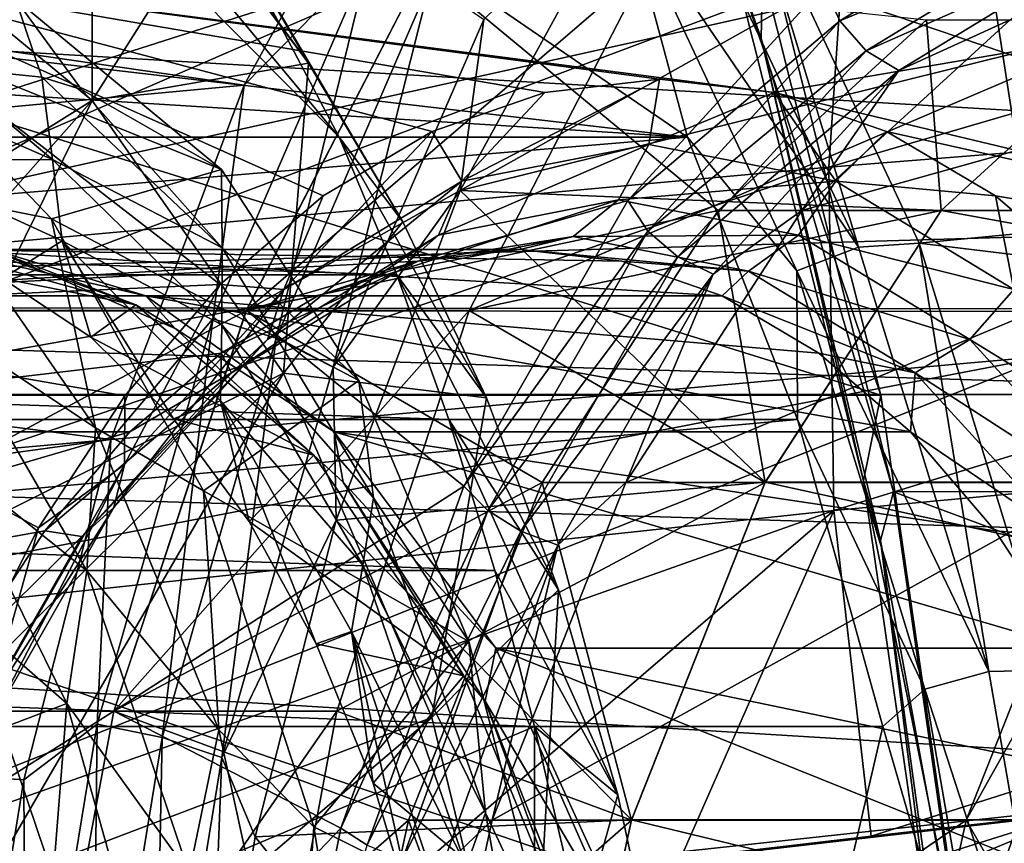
# Model space of a CAD drawing. Header units: metres. Extents: x 26 to 263, y -109 to 109.
# Tile 637 of 656: x 118.07 to 120.96, y 78.56 to 80.98. Entities that reach past the tile are written whole.
import ezdxf

# ---------------------------------------------------------------- set-up
doc = ezdxf.new("R2010")
doc.units = ezdxf.units.M
doc.layers.add('solid_500750', color=7, linetype='CONTINUOUS')

msp = doc.modelspace()

# ---------------------------------------------------------------- linework, layer by layer
at = {"layer": 'solid_500750'}
for points in [[(106.718559, 80.630127, 6.392616), (116.424744, 83.228203, 18.682447), (119.005836, 80.630127, 14.996263)], [(119.005836, 80.630127, 14.996263), (116.424744, 83.228203, 18.682447), (117.390442, 82.566406, 17.959297)], [(119.005836, 80.630127, 14.996263), (117.390442, 82.566406, 17.959297), (118.656693, 81.291779, 16.150806)], [(116.085762, 80.939926, 2.249725), (115.795334, 82.277122, 2.664346), (120.61869, 82.534607, 4.721024)], [(120.89209, 81.281929, 4.329076), (116.085762, 80.939926, 2.249725), (120.61869, 82.534607, 4.721024)], [(119.767059, 82.281769, 12.192652), (120.250298, 81.119347, 11.676865), (120.245644, 80.920166, 11.509159)], [(119.767059, 82.281769, 12.192652), (120.245644, 80.920166, 11.509159), (120.158897, 81.166832, 11.505425)], [(131.10321, 80.112038, 44.503738), (99.711678, 80.130814, 23.36167), (100.118721, 81.939018, 22.780346)], [(131.295517, 81.02079, 44.229115), (131.10321, 80.112038, 44.503738), (100.118721, 81.939018, 22.780346)], [(120.029785, 80.630127, 15.713236), (108.909409, 81.929169, 10.673408), (109.441063, 81.292091, 9.698622)], [(119.063728, 81.29216, 16.43663), (108.909409, 81.929169, 10.673408), (120.029785, 80.630127, 15.713236)], [(144.36969, 81.020836, 25.55724), (113.551369, 81.939011, 3.596539), (113.95842, 80.130814, 3.015215)], [(118.915207, 80.847733, 16.869152), (118.656693, 81.291779, 16.150806), (118.124985, 81.929054, 17.125988)], [(118.608757, 81.257599, 17.306807), (118.915207, 80.847733, 16.869152), (118.124985, 81.929054, 17.125988)], [(124.935883, 81.854393, 50.572144), (120.512894, 81.559349, 46.60939), (120.444336, 80.542046, 46.729805)], [(124.878883, 80.896782, 50.68108), (124.935883, 81.854393, 50.572144), (120.444336, 80.542046, 46.729805)], [(119.277916, 81.788681, 27.683546), (118.726494, 80.782616, 28.471056), (114.307129, 81.423088, 24.68297)], [(119.094566, 81.158653, 28.278996), (118.726494, 80.782616, 28.471056), (119.277916, 81.788681, 27.683546)], [(125.274918, 80.75634, 19.118938), (124.728706, 81.762955, 19.899012), (120.194672, 81.418381, 16.274694)], [(117.624001, 81.279671, 18.713182), (118.279625, 80.737366, 17.776848), (118.278496, 81.6045, 17.77846)], [(118.279625, 80.737366, 17.776848), (118.608757, 81.257599, 17.306807), (118.278496, 81.6045, 17.77846)], [(121.093689, 79.987846, 4.042443), (120.89209, 81.281929, 4.329076), (125.676086, 81.602325, 6.474141)], [(120.512894, 81.559349, 46.60939), (116.158676, 81.226837, 42.579517), (116.077164, 80.142937, 42.713013)], [(120.444336, 80.542046, 46.729805), (120.512894, 81.559349, 46.60939), (116.077164, 80.142937, 42.713013)], [(115.256516, 81.534943, 7.275004), (120.178917, 81.535423, 10.721891), (120.597504, 79.871696, 10.124092)], [(115.675095, 79.871117, 6.677213), (115.256516, 81.534943, 7.275004), (120.597504, 79.871696, 10.124092)], [(120.597504, 79.871696, 10.124092), (120.178917, 81.535423, 10.721891), (120.158897, 81.166832, 11.505425)], [(118.726494, 80.782616, 28.471056), (113.790146, 80.323181, 25.421305), (114.307129, 81.423088, 24.68297)], [(119.361473, 80.472923, 28.435936), (119.874893, 81.409019, 27.7027), (121.387505, 80.974991, 25.542471)], [(119.431206, 80.976105, 28.270262), (119.874893, 81.409019, 27.7027), (119.361473, 80.472923, 28.435936)], [(120.01783, 81.399612, 16.193651), (119.845566, 81.314995, 16.156864), (120.532272, 80.30674, 15.458956)], [(119.874893, 81.409019, 27.7027), (122.058975, 81.263565, 24.583509), (121.387505, 80.974991, 25.542471)], [(120.01783, 81.399612, 16.193651), (120.532272, 80.30674, 15.458956), (120.194672, 81.418381, 16.274694)], [(125.274918, 80.75634, 19.118938), (120.194672, 81.418381, 16.274694), (120.710663, 80.318733, 15.53778)], [(120.532272, 80.30674, 15.458956), (120.710663, 80.318733, 15.53778), (120.194672, 81.418381, 16.274694)], [(121.970062, 81.375, 34.516895), (115.607201, 81.375, 30.061573), (115.200058, 79.873863, 30.643042)], [(121.562912, 79.873863, 35.098366), (121.970062, 81.375, 34.516895), (115.200058, 79.873863, 30.643042)], [(121.105865, 81.3554, 24.589584), (120.429916, 81.074989, 25.515287), (120.477226, 80.971893, 25.487379)], [(121.105865, 81.3554, 24.589584), (120.477226, 80.971893, 25.487379), (121.171585, 81.260384, 24.609125)], [(119.063728, 81.29216, 16.43663), (120.029785, 80.630127, 15.713236), (119.845566, 81.314995, 16.156864)], [(120.029785, 80.630127, 15.713236), (120.351135, 80.237556, 15.434836), (119.845566, 81.314995, 16.156864)], [(120.532272, 80.30674, 15.458956), (119.845566, 81.314995, 16.156864), (120.351135, 80.237556, 15.434836)], [(120.029785, 80.630127, 15.713236), (109.441063, 81.292091, 9.698622), (109.790382, 80.630127, 8.543528)], [(116.301811, 79.560577, 1.941241), (116.085762, 80.939926, 2.249725), (120.89209, 81.281929, 4.329076)], [(121.093689, 79.987846, 4.042443), (116.301811, 79.560577, 1.941241), (120.89209, 81.281929, 4.329076)], [(117.070023, 79.980606, 17.7609), (118.279625, 80.737366, 17.776848), (117.624001, 81.279671, 18.713182)], [(119.193169, 80.38076, 16.472178), (119.005836, 80.630127, 14.996263), (118.656693, 81.291779, 16.150806)], [(118.915207, 80.847733, 16.869152), (119.193169, 80.38076, 16.472178), (118.656693, 81.291779, 16.150806)], [(118.279625, 80.737366, 17.776848), (118.915207, 80.847733, 16.869152), (118.608757, 81.257599, 17.306807)], [(120.477226, 80.971893, 25.487379), (120.554756, 80.884087, 25.490044), (121.171585, 81.260384, 24.609125)], [(121.171585, 81.260384, 24.609125), (120.554756, 80.884087, 25.490044), (121.259689, 81.196899, 24.653128)], [(120.554756, 80.884087, 25.490044), (120.650757, 80.825417, 25.522772), (121.259689, 81.196899, 24.653128)], [(121.259689, 81.196899, 24.653128), (120.650757, 80.825417, 25.522772), (120.977844, 80.975082, 25.255798)], [(120.597504, 79.871696, 10.124092), (120.158897, 81.166832, 11.505425), (120.546921, 79.620079, 10.951263)], [(120.245644, 80.920166, 11.509159), (120.546921, 79.620079, 10.951263), (120.158897, 81.166832, 11.505425)], [(118.634544, 80.096596, 28.935978), (118.726494, 80.782616, 28.471056), (119.094566, 81.158653, 28.278996)], [(118.634544, 80.096596, 28.935978), (119.094566, 81.158653, 28.278996), (118.820457, 80.039467, 28.953514)], [(119.094566, 81.158653, 28.278996), (119.27356, 81.085541, 28.306419), (118.820457, 80.039467, 28.953514)], [(116.93087, 80.12075, 26.676863), (118.733002, 80.12075, 27.93873), (119.254639, 81.130768, 27.193758)], [(116.93087, 80.12075, 26.676863), (119.254639, 81.130768, 27.193758), (117.452507, 81.130768, 25.93189)], [(118.656212, 80.1968, 24.212822), (116.93087, 80.12075, 26.676863), (117.452507, 81.130768, 25.93189)], [(120.284058, 80.761322, 21.888008), (117.452507, 81.130768, 25.93189), (122.441353, 81.130768, 18.807072)], [(118.95919, 80.457458, 23.780123), (118.656212, 80.1968, 24.212822), (117.452507, 81.130768, 25.93189)], [(119.279144, 80.64666, 23.323175), (118.95919, 80.457458, 23.780123), (117.452507, 81.130768, 25.93189)], [(119.609802, 80.761322, 22.850954), (119.279144, 80.64666, 23.323175), (117.452507, 81.130768, 25.93189)], [(119.94693, 80.800003, 22.36948), (119.609802, 80.761322, 22.850954), (117.452507, 81.130768, 25.93189)], [(120.284058, 80.761322, 21.888008), (119.94693, 80.800003, 22.36948), (117.452507, 81.130768, 25.93189)], [(118.732849, 80.120605, 27.938951), (119.388168, 80.120605, 28.397812), (119.909683, 81.130394, 27.653019)], [(118.732849, 80.120605, 27.938951), (119.909683, 81.130394, 27.653019), (119.254356, 81.130394, 27.194159)], [(120.119934, 80.414917, 25.957989), (118.732849, 80.120605, 27.938951), (119.254356, 81.130394, 27.194159)], [(119.254639, 81.130768, 27.193758), (118.733002, 80.12075, 27.93873), (120.429916, 81.074989, 25.515287)], [(120.732124, 80.975098, 25.083685), (120.119934, 80.414917, 25.957989), (119.254356, 81.130394, 27.194159)], [(119.909683, 81.130394, 27.653019), (119.388168, 80.120605, 28.397812), (121.387451, 80.975098, 25.542547)], [(120.245644, 80.920166, 11.509159), (120.250298, 81.119347, 11.676865), (120.634537, 79.587692, 11.128108)], [(120.250298, 81.119347, 11.676865), (124.364952, 81.130867, 14.565574), (124.75119, 79.595703, 14.013968)], [(120.634537, 79.587692, 11.128108), (120.250298, 81.119347, 11.676865), (124.75119, 79.595703, 14.013968)], [(120.284058, 80.761322, 21.888008), (122.441353, 81.130768, 18.807072), (122.96299, 80.12075, 18.062099)], [(118.820457, 80.039467, 28.953514), (119.27356, 81.085541, 28.306419), (118.988464, 79.953957, 28.902559)], [(119.27356, 81.085541, 28.306419), (119.431206, 80.976105, 28.270262), (118.988464, 79.953957, 28.902559)], [(118.733002, 80.12075, 27.93873), (119.853912, 80.443985, 26.337904), (120.429916, 81.074989, 25.515287)], [(120.477226, 80.971893, 25.487379), (120.429916, 81.074989, 25.515287), (119.853912, 80.443985, 26.337904)], [(144.561996, 80.112076, 25.28261), (144.36969, 81.020836, 25.55724), (113.95842, 80.130814, 3.015215)], [(117.619537, 80.955147, 18.512238), (118.054443, 81.035934, 19.086954), (118.659737, 80.534546, 18.222513)], [(118.054443, 81.035934, 19.086954), (117.836449, 80.836639, 19.772354), (118.13192, 80.805794, 19.215294)], [(118.054443, 81.035934, 19.086954), (118.248161, 80.770264, 18.996803), (118.659737, 80.534546, 18.222513)], [(118.054443, 81.035934, 19.086954), (118.13192, 80.805794, 19.215294), (118.248161, 80.770264, 18.996803)], [(118.988464, 79.953957, 28.902559), (119.431206, 80.976105, 28.270262), (119.361473, 80.472923, 28.435936)], [(119.361473, 80.472923, 28.435936), (121.387505, 80.974991, 25.542471), (120.775024, 80.414574, 26.417175)], [(119.388168, 80.120605, 28.397812), (120.775253, 80.414917, 26.416851), (121.387451, 80.975098, 25.542547)], [(120.477226, 80.971893, 25.487379), (119.853912, 80.443985, 26.337904), (119.913292, 80.354118, 26.292757)], [(120.477226, 80.971893, 25.487379), (119.913292, 80.354118, 26.292757), (120.554756, 80.884087, 25.490044)], [(120.732124, 80.975098, 25.083685), (120.775253, 80.414917, 26.416851), (120.119934, 80.414917, 25.957989)], [(120.365669, 80.414917, 26.130079), (121.758224, 80.414917, 27.10516), (122.370399, 80.975082, 26.230879)], [(120.977844, 80.975082, 25.255798), (120.365669, 80.414917, 26.130079), (122.370399, 80.975082, 26.230879)], [(120.650757, 80.825417, 25.522772), (120.365669, 80.414917, 26.130079), (120.977844, 80.975082, 25.255798)], [(120.732124, 80.975098, 25.083685), (121.387451, 80.975098, 25.542547), (120.775253, 80.414917, 26.416851)], [(125.689941, 80.414574, 29.858633), (120.775024, 80.414574, 26.417175), (121.387505, 80.974991, 25.542471)], [(118.160492, 80.389572, 17.606794), (117.619537, 80.955147, 18.512238), (118.659737, 80.534546, 18.222513)], [(117.817978, 80.457962, 18.042664), (117.619537, 80.955147, 18.512238), (118.160492, 80.389572, 17.606794)], [(120.245644, 80.920166, 11.509159), (120.634537, 79.587692, 11.128108), (120.596169, 79.444801, 11.008562)], [(120.245644, 80.920166, 11.509159), (120.596169, 79.444801, 11.008562), (120.546921, 79.620079, 10.951263)], [(119.913292, 80.354118, 26.292757), (120.001427, 80.277924, 26.280285), (120.554756, 80.884087, 25.490044)], [(120.554756, 80.884087, 25.490044), (120.001427, 80.277924, 26.280285), (120.650757, 80.825417, 25.522772)], [(124.878883, 80.896782, 50.68108), (120.444336, 80.542046, 46.729805), (120.459496, 79.533531, 46.746578)], [(124.906509, 79.94928, 50.68866), (124.878883, 80.896782, 50.68108), (120.459496, 79.533531, 46.746578)], [(118.279625, 80.737366, 17.776848), (118.842056, 79.936684, 16.973619), (118.915207, 80.847733, 16.869152)], [(118.842056, 79.936684, 16.973619), (119.193169, 80.38076, 16.472178), (118.915207, 80.847733, 16.869152)], [(118.163513, 80.564774, 19.275301), (117.836449, 80.836639, 19.772354), (117.616249, 80.802986, 20.190678)], [(118.163513, 80.564774, 19.275301), (118.13192, 80.805794, 19.215294), (117.836449, 80.836639, 19.772354)], [(120.001427, 80.277924, 26.280285), (120.104507, 80.227013, 26.3029), (120.650757, 80.825417, 25.522772)], [(120.650757, 80.825417, 25.522772), (120.104507, 80.227013, 26.3029), (120.365669, 80.414917, 26.130079)], [(117.677452, 80.561386, 20.20883), (118.163513, 80.564774, 19.275301), (117.616249, 80.802986, 20.190678)], [(118.662331, 80.304779, 18.323538), (118.248161, 80.770264, 18.996803), (118.13192, 80.805794, 19.215294)], [(118.163513, 80.564774, 19.275301), (118.662331, 80.304779, 18.323538), (118.13192, 80.805794, 19.215294)], [(119.365829, 80.500633, 23.133026), (119.609802, 80.761322, 22.850954), (119.94693, 80.800003, 22.36948)], [(119.915756, 80.608658, 22.347651), (119.365829, 80.500633, 23.133026), (119.94693, 80.800003, 22.36948)], [(119.915756, 80.608658, 22.347651), (119.94693, 80.800003, 22.36948), (120.284058, 80.761322, 21.888008)], [(118.726494, 80.782616, 28.471056), (118.33493, 79.742058, 29.030275), (113.790146, 80.323181, 25.421305)], [(118.662331, 80.304779, 18.323538), (118.659737, 80.534546, 18.222513), (118.248161, 80.770264, 18.996803)], [(118.634544, 80.096596, 28.935978), (118.33493, 79.742058, 29.030275), (118.726494, 80.782616, 28.471056)], [(119.365829, 80.500633, 23.133026), (119.279144, 80.64666, 23.323175), (119.609802, 80.761322, 22.850954)], [(120.465675, 80.500633, 21.562275), (119.915756, 80.608658, 22.347651), (120.284058, 80.761322, 21.888008)], [(120.614716, 80.64666, 21.415787), (120.284058, 80.761322, 21.888008), (122.96299, 80.12075, 18.062099)], [(120.465675, 80.500633, 21.562275), (120.284058, 80.761322, 21.888008), (120.614716, 80.64666, 21.415787)], [(117.070023, 79.980606, 17.7609), (117.335144, 79.671753, 17.382259), (118.279625, 80.737366, 17.776848)], [(117.335144, 79.671753, 17.382259), (117.574883, 79.305206, 17.039881), (118.279625, 80.737366, 17.776848)], [(117.574883, 79.305206, 17.039881), (118.842056, 79.936684, 16.973619), (118.279625, 80.737366, 17.776848)], [(125.661652, 79.719467, 18.566628), (125.274918, 80.75634, 19.118938), (120.710663, 80.318733, 15.53778)], [(118.843475, 80.181969, 23.879021), (118.95919, 80.457458, 23.780123), (119.279144, 80.64666, 23.323175)], [(119.365829, 80.500633, 23.133026), (118.843475, 80.181969, 23.879021), (119.279144, 80.64666, 23.323175)], [(120.465675, 80.500633, 21.562275), (120.614716, 80.64666, 21.415787), (120.934669, 80.457458, 20.958839)], [(120.934669, 80.457458, 20.958839), (120.614716, 80.64666, 21.415787), (122.96299, 80.12075, 18.062099)], [(106.718559, 80.630127, 6.392616), (119.005836, 80.630127, 14.996263), (119.175598, 80.225143, 14.753819)], [(106.718559, 80.630127, 6.392616), (119.175598, 80.225143, 14.753819), (106.888321, 80.225143, 6.150172)], [(120.029785, 80.630127, 15.713236), (109.790382, 80.630127, 8.543528), (110.112831, 79.800003, 8.083018)], [(120.029785, 80.630127, 15.713236), (110.112831, 79.800003, 8.083018), (120.352234, 79.800003, 15.252727)], [(119.438843, 79.863937, 16.121315), (119.175598, 80.225143, 14.753819), (119.005836, 80.630127, 14.996263)], [(119.193169, 80.38076, 16.472178), (119.438843, 79.863937, 16.121315), (119.005836, 80.630127, 14.996263)], [(120.029785, 80.630127, 15.713236), (120.352234, 79.800003, 15.252727), (120.351135, 80.237556, 15.434836)], [(119.297646, 80.342354, 23.041185), (119.365829, 80.500633, 23.133026), (119.915756, 80.608658, 22.347651)], [(119.826851, 80.446304, 22.285402), (119.297646, 80.342354, 23.041185), (119.915756, 80.608658, 22.347651)], [(119.826851, 80.446304, 22.285402), (119.915756, 80.608658, 22.347651), (120.465675, 80.500633, 21.562275)], [(117.677452, 80.561386, 20.20883), (118.191864, 80.32531, 19.339996), (118.163513, 80.564774, 19.275301)], [(117.677452, 80.561386, 20.20883), (118.016846, 80.214943, 19.751863), (118.191864, 80.32531, 19.339996)], [(118.163513, 80.564774, 19.275301), (118.661209, 80.078423, 18.43025), (118.662331, 80.304779, 18.323538)], [(118.191864, 80.32531, 19.339996), (118.661209, 80.078423, 18.43025), (118.163513, 80.564774, 19.275301)], [(120.444336, 80.542046, 46.729805), (116.077164, 80.142937, 42.713013), (116.078056, 79.064697, 42.740898)], [(120.459496, 79.533531, 46.746578), (120.444336, 80.542046, 46.729805), (116.078056, 79.064697, 42.740898)], [(119.0634, 79.914932, 17.533895), (118.160492, 80.389572, 17.606794), (118.659737, 80.534546, 18.222513)], [(118.662331, 80.304779, 18.323538), (119.0634, 79.914932, 17.533895), (118.659737, 80.534546, 18.222513)], [(118.794983, 80.035698, 23.759069), (118.843475, 80.181969, 23.879021), (119.365829, 80.500633, 23.133026)], [(119.297646, 80.342354, 23.041185), (118.794983, 80.035698, 23.759069), (119.365829, 80.500633, 23.133026)], [(120.356056, 80.342354, 21.529621), (119.826851, 80.446304, 22.285402), (120.465675, 80.500633, 21.562275)], [(120.356056, 80.342354, 21.529621), (120.465675, 80.500633, 21.562275), (120.988029, 80.181969, 20.81628)], [(120.988029, 80.181969, 20.81628), (120.465675, 80.500633, 21.562275), (120.934669, 80.457458, 20.958839)], [(118.988464, 79.953957, 28.902559), (119.361473, 80.472923, 28.435936), (118.996635, 79.505074, 28.95698)], [(118.996635, 79.505074, 28.95698), (119.361473, 80.472923, 28.435936), (120.257874, 79.615845, 27.155752)], [(119.361473, 80.472923, 28.435936), (120.775024, 80.414574, 26.417175), (120.257874, 79.615845, 27.155752)], [(118.289917, 79.775665, 17.233608), (117.817978, 80.457962, 18.042664), (118.160492, 80.389572, 17.606794)], [(117.851395, 80.066765, 17.840666), (117.817978, 80.457962, 18.042664), (118.289917, 79.775665, 17.233608)], [(118.843475, 80.181969, 23.879021), (118.656212, 80.1968, 24.212822), (118.95919, 80.457458, 23.780123)], [(118.733002, 80.12075, 27.93873), (119.37252, 79.604706, 27.02541), (119.853912, 80.443985, 26.337904)], [(119.178421, 80.236671, 22.928257), (119.297646, 80.342354, 23.041185), (119.826851, 80.446304, 22.285402)], [(119.693794, 80.337914, 22.192234), (119.178421, 80.236671, 22.928257), (119.826851, 80.446304, 22.285402)], [(119.913292, 80.354118, 26.292757), (119.853912, 80.443985, 26.337904), (119.37252, 79.604706, 27.02541)], [(119.693794, 80.337914, 22.192234), (119.826851, 80.446304, 22.285402), (120.356056, 80.342354, 21.529621)], [(121.237648, 80.1968, 20.52614), (120.934669, 80.457458, 20.958839), (122.96299, 80.12075, 18.062099)], [(120.988029, 80.181969, 20.81628), (120.934669, 80.457458, 20.958839), (121.237648, 80.1968, 20.52614)], [(120.119934, 80.414917, 25.957989), (119.602394, 79.615555, 26.697109), (118.732849, 80.120605, 27.938951)], [(119.388168, 80.120605, 28.397812), (120.257713, 79.615555, 27.155972), (120.775253, 80.414917, 26.416851)], [(120.119934, 80.414917, 25.957989), (120.257713, 79.615555, 27.155972), (119.602394, 79.615555, 26.697109)], [(119.848167, 79.615616, 26.869143), (121.24073, 79.615616, 27.844223), (121.758224, 80.414917, 27.10516)], [(120.365669, 80.414917, 26.130079), (119.848167, 79.615616, 26.869143), (121.758224, 80.414917, 27.10516)], [(120.104507, 80.227013, 26.3029), (119.848167, 79.615616, 26.869143), (120.365669, 80.414917, 26.130079)], [(120.119934, 80.414917, 25.957989), (120.775253, 80.414917, 26.416851), (120.257713, 79.615555, 27.155972)], [(125.172783, 79.615845, 30.597212), (120.257874, 79.615845, 27.155752), (120.775024, 80.414574, 26.417175)], [(125.689941, 80.414574, 29.858633), (125.172783, 79.615845, 30.597212), (120.775024, 80.414574, 26.417175)], [(119.0634, 79.914932, 17.533895), (118.607292, 79.590637, 16.835812), (118.160492, 80.389572, 17.606794)], [(118.289917, 79.775665, 17.233608), (118.160492, 80.389572, 17.606794), (118.607292, 79.590637, 16.835812)], [(118.842056, 79.936684, 16.973619), (119.438843, 79.863937, 16.121315), (119.193169, 80.38076, 16.472178)], [(119.913292, 80.354118, 26.292757), (119.37252, 79.604706, 27.02541), (119.442352, 79.533051, 26.965336)], [(119.913292, 80.354118, 26.292757), (119.442352, 79.533051, 26.965336), (120.001427, 80.277924, 26.280285)], [(117.747437, 80.318169, 20.210718), (117.845695, 80.337814, 20.514971), (118.408241, 80.137489, 19.711575)], [(117.982727, 80.300766, 20.401102), (118.408241, 80.137489, 19.711575), (117.845695, 80.337814, 20.514971)], [(118.191864, 80.32531, 19.339996), (118.016846, 80.214943, 19.751863), (118.275665, 80.042023, 19.308134)], [(118.191864, 80.32531, 19.339996), (118.275665, 80.042023, 19.308134), (118.518669, 79.802498, 18.886992)], [(118.191864, 80.32531, 19.339996), (118.518669, 79.802498, 18.886992), (118.657043, 79.855042, 18.541458)], [(118.191864, 80.32531, 19.339996), (118.657043, 79.855042, 18.541458), (118.661209, 80.078423, 18.43025)], [(118.688896, 79.938034, 23.627375), (118.794983, 80.035698, 23.759069), (119.297646, 80.342354, 23.041185)], [(119.178421, 80.236671, 22.928257), (118.688896, 79.938034, 23.627375), (119.297646, 80.342354, 23.041185)], [(119.237885, 80.265778, 22.510376), (119.178421, 80.236671, 22.928257), (119.693794, 80.337914, 22.192234)], [(119.537354, 80.300003, 22.082693), (119.237885, 80.265778, 22.510376), (119.693794, 80.337914, 22.192234)], [(119.537354, 80.300003, 22.082693), (119.693794, 80.337914, 22.192234), (120.209167, 80.236671, 21.456209)], [(120.209167, 80.236671, 21.456209), (119.693794, 80.337914, 22.192234), (120.356056, 80.342354, 21.529621)], [(120.209167, 80.236671, 21.456209), (120.356056, 80.342354, 21.529621), (120.858727, 80.035698, 20.811735)], [(120.858727, 80.035698, 20.811735), (120.356056, 80.342354, 21.529621), (120.988029, 80.181969, 20.81628)], [(118.33493, 79.742058, 29.030275), (113.405899, 79.066994, 25.97007), (113.790146, 80.323181, 25.421305)], [(117.250366, 80.163704, 21.745167), (119.237885, 80.265778, 22.510376), (119.537354, 80.300003, 22.082693)], [(117.844177, 80.300003, 20.897118), (117.250366, 80.163704, 21.745167), (119.537354, 80.300003, 22.082693)], [(118.016846, 80.214943, 19.751863), (117.747437, 80.318169, 20.210718), (118.408241, 80.137489, 19.711575)], [(117.982727, 80.300766, 20.401102), (117.844177, 80.300003, 20.897118), (118.437988, 80.163704, 20.049068)], [(117.844177, 80.300003, 20.897118), (119.537354, 80.300003, 22.082693), (119.836823, 80.265778, 21.65501)], [(117.844177, 80.300003, 20.897118), (119.836823, 80.265778, 21.65501), (120.131165, 80.163704, 21.234644)], [(118.437988, 80.163704, 20.049068), (117.844177, 80.300003, 20.897118), (120.131165, 80.163704, 21.234644)], [(117.982727, 80.300766, 20.401102), (118.437988, 80.163704, 20.049068), (118.523796, 80.06826, 19.62837)], [(117.982727, 80.300766, 20.401102), (118.523796, 80.06826, 19.62837), (118.408241, 80.137489, 19.711575)], [(118.661209, 80.078423, 18.43025), (119.106712, 79.570229, 17.55456), (118.662331, 80.304779, 18.323538)], [(118.662331, 80.304779, 18.323538), (119.106712, 79.570229, 17.55456), (119.0634, 79.914932, 17.533895)], [(119.836823, 80.265778, 21.65501), (119.537354, 80.300003, 22.082693), (120.209167, 80.236671, 21.456209)], [(120.532272, 80.30674, 15.458956), (120.351135, 80.237556, 15.434836), (120.914536, 79.059891, 14.913028)], [(120.532272, 80.30674, 15.458956), (120.914536, 79.059891, 14.913028), (120.710663, 80.318733, 15.53778)], [(125.661652, 79.719467, 18.566628), (120.710663, 80.318733, 15.53778), (121.093849, 79.064278, 14.990529)], [(120.914536, 79.059891, 14.913028), (121.093849, 79.064278, 14.990529), (120.710663, 80.318733, 15.53778)], [(117.250366, 80.163704, 21.745167), (118.943542, 80.163704, 22.930742), (119.237885, 80.265778, 22.510376)], [(119.237885, 80.265778, 22.510376), (118.943542, 80.163704, 22.930742), (119.178421, 80.236671, 22.928257)], [(119.442352, 79.533051, 26.965336), (119.53933, 79.472282, 26.940222), (120.001427, 80.277924, 26.280285)], [(120.001427, 80.277924, 26.280285), (119.53933, 79.472282, 26.940222), (120.104507, 80.227013, 26.3029)], [(120.131165, 80.163704, 21.234644), (119.836823, 80.265778, 21.65501), (120.209167, 80.236671, 21.456209)], [(120.352234, 79.800003, 15.252727), (120.726585, 79.008446, 14.898639), (120.351135, 80.237556, 15.434836)], [(120.914536, 79.059891, 14.913028), (120.351135, 80.237556, 15.434836), (120.726585, 79.008446, 14.898639)], [(106.888321, 80.225143, 6.150172), (119.175598, 80.225143, 14.753819), (119.328293, 79.800003, 14.535753)], [(106.888321, 80.225143, 6.150172), (119.328293, 79.800003, 14.535753), (107.041008, 79.800003, 5.932107)], [(118.275665, 80.042023, 19.308134), (118.016846, 80.214943, 19.751863), (118.408241, 80.137489, 19.711575)], [(118.659363, 79.995522, 23.336596), (118.688896, 79.938034, 23.627375), (119.178421, 80.236671, 22.928257)], [(118.943542, 80.163704, 22.930742), (118.659363, 79.995522, 23.336596), (119.178421, 80.236671, 22.928257)], [(119.650711, 79.300003, 15.818736), (119.328293, 79.800003, 14.535753), (119.175598, 80.225143, 14.753819)], [(119.438843, 79.863937, 16.121315), (119.650711, 79.300003, 15.818736), (119.175598, 80.225143, 14.753819)], [(119.53933, 79.472282, 26.940222), (119.648323, 79.431686, 26.954391), (120.104507, 80.227013, 26.3029)], [(120.104507, 80.227013, 26.3029), (119.648323, 79.431686, 26.954391), (119.848167, 79.615616, 26.869143)], [(120.131165, 80.163704, 21.234644), (120.209167, 80.236671, 21.456209), (120.698692, 79.938034, 20.757093)], [(120.698692, 79.938034, 20.757093), (120.209167, 80.236671, 21.456209), (120.858727, 80.035698, 20.811735)], [(118.656212, 80.1968, 24.212822), (118.375893, 79.870247, 24.613152), (116.93087, 80.12075, 26.676863)], [(118.344055, 79.541718, 24.403059), (118.374893, 79.668648, 24.548223), (118.843475, 80.181969, 23.879021)], [(118.794983, 80.035698, 23.759069), (118.344055, 79.541718, 24.403059), (118.843475, 80.181969, 23.879021)], [(118.374893, 79.668648, 24.548223), (118.375893, 79.870247, 24.613152), (118.656212, 80.1968, 24.212822)], [(118.843475, 80.181969, 23.879021), (118.374893, 79.668648, 24.548223), (118.656212, 80.1968, 24.212822)], [(120.858727, 80.035698, 20.811735), (120.988029, 80.181969, 20.81628), (121.456612, 79.668648, 20.147078)], [(116.697021, 79.764099, 22.535421), (118.659363, 79.995522, 23.336596), (118.943542, 80.163704, 22.930742)], [(117.250366, 80.163704, 21.745167), (116.697021, 79.764099, 22.535421), (118.943542, 80.163704, 22.930742)], [(118.437988, 80.163704, 20.049068), (120.131165, 80.163704, 21.234644), (120.415344, 79.995522, 20.828789)], [(118.437988, 80.163704, 20.049068), (120.415344, 79.995522, 20.828789), (120.684509, 79.764099, 20.444389)], [(118.991333, 79.764099, 19.258814), (118.437988, 80.163704, 20.049068), (120.684509, 79.764099, 20.444389)], [(118.523796, 80.06826, 19.62837), (118.437988, 80.163704, 20.049068), (118.991333, 79.764099, 19.258814)], [(120.415344, 79.995522, 20.828789), (120.131165, 80.163704, 21.234644), (120.698692, 79.938034, 20.757093)], [(130.844025, 78.229774, 44.873901), (99.463753, 78.237045, 23.71574), (99.711678, 80.130814, 23.36167)], [(130.952408, 79.179787, 44.719109), (130.844025, 78.229774, 44.873901), (99.711678, 80.130814, 23.36167)], [(131.10321, 80.112038, 44.503738), (130.952408, 79.179787, 44.719109), (99.711678, 80.130814, 23.36167)], [(144.712799, 79.179817, 25.067234), (113.95842, 80.130814, 3.015215), (114.206337, 78.237045, 2.661144)], [(144.712799, 79.179817, 25.067234), (144.561996, 80.112076, 25.28261), (113.95842, 80.130814, 3.015215)], [(118.275665, 80.042023, 19.308134), (118.408241, 80.137489, 19.711575), (118.931297, 79.696091, 18.964575)], [(118.523796, 80.06826, 19.62837), (118.931297, 79.696091, 18.964575), (118.408241, 80.137489, 19.711575)], [(116.541008, 78.943481, 27.233639), (118.343147, 78.943481, 28.495506), (118.733002, 80.12075, 27.93873)], [(116.541008, 78.943481, 27.233639), (118.733002, 80.12075, 27.93873), (116.93087, 80.12075, 26.676863)], [(118.121819, 79.481979, 24.976007), (117.899117, 79.039017, 25.294058), (116.93087, 80.12075, 26.676863)], [(118.375893, 79.870247, 24.613152), (118.121819, 79.481979, 24.976007), (116.93087, 80.12075, 26.676863)], [(118.294289, 78.905251, 29.421915), (118.33493, 79.742058, 29.030275), (118.634544, 80.096596, 28.935978)], [(118.294289, 78.905251, 29.421915), (118.634544, 80.096596, 28.935978), (118.485321, 78.866051, 29.432138)], [(118.733002, 80.12075, 27.93873), (118.343147, 78.943481, 28.495506), (119.37252, 79.604706, 27.02541)], [(118.343163, 78.94384, 28.495485), (118.998482, 78.94384, 28.954348), (119.388168, 80.120605, 28.397812)], [(118.343163, 78.94384, 28.495485), (119.388168, 80.120605, 28.397812), (118.732849, 80.120605, 27.938951)], [(119.602394, 79.615555, 26.697109), (118.343163, 78.94384, 28.495485), (118.732849, 80.120605, 27.938951)], [(118.634544, 80.096596, 28.935978), (118.820457, 80.039467, 28.953514), (118.485321, 78.866051, 29.432138)], [(119.388168, 80.120605, 28.397812), (118.998482, 78.94384, 28.954348), (120.257713, 79.615555, 27.155972)], [(117.847839, 79.68988, 17.694975), (117.851395, 80.066765, 17.840666), (118.264076, 79.356148, 17.117014)], [(118.264076, 79.356148, 17.117014), (117.851395, 80.066765, 17.840666), (118.289917, 79.775665, 17.233608)], [(118.523796, 80.06826, 19.62837), (118.991333, 79.764099, 19.258814), (119.017235, 79.616753, 18.923674)], [(118.523796, 80.06826, 19.62837), (119.017235, 79.616753, 18.923674), (118.931297, 79.696091, 18.964575)], [(118.657043, 79.855042, 18.541458), (119.075752, 79.372009, 17.703966), (118.661209, 80.078423, 18.43025)], [(118.661209, 80.078423, 18.43025), (119.075752, 79.372009, 17.703966), (119.106712, 79.570229, 17.55456)], [(118.249763, 79.456963, 24.254528), (118.344055, 79.541718, 24.403059), (118.794983, 80.035698, 23.759069)], [(118.688896, 79.938034, 23.627375), (118.249763, 79.456963, 24.254528), (118.794983, 80.035698, 23.759069)], [(118.518669, 79.802498, 18.886992), (118.275665, 80.042023, 19.308134), (118.931297, 79.696091, 18.964575)], [(118.485321, 78.866051, 29.432138), (118.820457, 80.039467, 28.953514), (118.660988, 78.807373, 29.370239)], [(118.820457, 80.039467, 28.953514), (118.988464, 79.953957, 28.902559), (118.660988, 78.807373, 29.370239)], [(120.698692, 79.938034, 20.757093), (120.858727, 80.035698, 20.811735), (121.309654, 79.541718, 20.167747)], [(121.309654, 79.541718, 20.167747), (120.858727, 80.035698, 20.811735), (121.456612, 79.668648, 20.147078)], [(116.358383, 79.08033, 1.860463), (116.301811, 79.560577, 1.941241), (121.093689, 79.987846, 4.042443)], [(116.442024, 78.144669, 1.741), (116.358383, 79.08033, 1.860463), (121.093689, 79.987846, 4.042443)], [(121.221687, 78.661903, 3.863671), (116.442024, 78.144669, 1.741), (121.093689, 79.987846, 4.042443)], [(116.697021, 79.764099, 22.535421), (118.390198, 79.764099, 23.720997), (118.659363, 79.995522, 23.336596)], [(118.659363, 79.995522, 23.336596), (118.390198, 79.764099, 23.720997), (118.688896, 79.938034, 23.627375)], [(120.684509, 79.764099, 20.444389), (120.415344, 79.995522, 20.828789), (120.698692, 79.938034, 20.757093)], [(118.660988, 78.807373, 29.370239), (118.988464, 79.953957, 28.902559), (118.996635, 79.505074, 28.95698)], [(124.906509, 79.94928, 50.68866), (120.459496, 79.533531, 46.746578), (120.568878, 78.576347, 46.653408)], [(124.906509, 79.94928, 50.68866), (120.568878, 78.576347, 46.653408), (122.101547, 78.749123, 48.01886)], [(117.574883, 79.305206, 17.039881), (117.785126, 78.887238, 16.739622), (118.842056, 79.936684, 16.973619)], [(117.785126, 78.887238, 16.739622), (117.96228, 78.425003, 16.486622), (118.842056, 79.936684, 16.973619)], [(117.96228, 78.425003, 16.486622), (119.27816, 78.925003, 16.350792), (118.842056, 79.936684, 16.973619)], [(118.140671, 79.473412, 24.077366), (118.249763, 79.456963, 24.254528), (118.688896, 79.938034, 23.627375)], [(118.390198, 79.764099, 23.720997), (118.140671, 79.473412, 24.077366), (118.688896, 79.938034, 23.627375)], [(118.842056, 79.936684, 16.973619), (119.27816, 78.925003, 16.350792), (119.438843, 79.863937, 16.121315)], [(120.684509, 79.764099, 20.444389), (120.698692, 79.938034, 20.757093), (121.137825, 79.456963, 20.12994)], [(121.137825, 79.456963, 20.12994), (120.698692, 79.938034, 20.757093), (121.309654, 79.541718, 20.167747)], [(119.0634, 79.914932, 17.533895), (119.386482, 79.148277, 16.960377), (118.607292, 79.590637, 16.835812)], [(119.106712, 79.570229, 17.55456), (119.386482, 79.148277, 16.960377), (119.0634, 79.914932, 17.533895)], [(121.562912, 72.726135, 35.098366), (121.562912, 79.873863, 35.098366), (115.200058, 79.873863, 30.643042)], [(121.562912, 72.726135, 35.098366), (115.200058, 79.873863, 30.643042), (115.200058, 72.726135, 30.643042)], [(115.675095, 79.871117, 6.677213), (120.597504, 79.871696, 10.124092), (120.85331, 78.110542, 9.758762)], [(115.930855, 78.110085, 6.31195), (115.675095, 79.871117, 6.677213), (120.85331, 78.110542, 9.758762)], [(118.374893, 79.668648, 24.548223), (118.121819, 79.481979, 24.976007), (118.375893, 79.870247, 24.613152)], [(119.27816, 78.925003, 16.350792), (119.650711, 79.300003, 15.818736), (119.438843, 79.863937, 16.121315)], [(120.85331, 78.110542, 9.758762), (120.597504, 79.871696, 10.124092), (120.546921, 79.620079, 10.951263)], [(118.657043, 79.855042, 18.541458), (118.518669, 79.802498, 18.886992), (118.740913, 79.500626, 18.495501)], [(118.657043, 79.855042, 18.541458), (118.740913, 79.500626, 18.495501), (118.937813, 79.141777, 18.140196)], [(118.657043, 79.855042, 18.541458), (118.937813, 79.141777, 18.140196), (119.042274, 79.177933, 17.857105)], [(118.657043, 79.855042, 18.541458), (119.042274, 79.177933, 17.857105), (119.075752, 79.372009, 17.703966)], [(119.463127, 79.356888, 14.343188), (107.041008, 79.800003, 5.932107), (119.328293, 79.800003, 14.535753)], [(119.463127, 79.356888, 14.343188), (107.17585, 79.356888, 5.739542), (107.041008, 79.800003, 5.932107)], [(120.352234, 79.800003, 15.252727), (110.112831, 79.800003, 8.083018), (110.363953, 78.898079, 7.724376)], [(120.352234, 79.800003, 15.252727), (110.363953, 78.898079, 7.724376), (120.603363, 78.898079, 14.894084)], [(118.264076, 79.356148, 17.117014), (118.289917, 79.775665, 17.233608), (118.651787, 78.88855, 16.581755)], [(118.651787, 78.88855, 16.581755), (118.289917, 79.775665, 17.233608), (118.607292, 79.590637, 16.835812)], [(118.740913, 79.500626, 18.495501), (118.518669, 79.802498, 18.886992), (118.931297, 79.696091, 18.964575)], [(119.824905, 78.698143, 15.569965), (119.328293, 79.800003, 14.535753), (119.650711, 79.300003, 15.818736)], [(119.463127, 79.356888, 14.343188), (119.328293, 79.800003, 14.535753), (119.824905, 78.698143, 15.569965)], [(120.352234, 79.800003, 15.252727), (120.603363, 78.898079, 14.894084), (120.726585, 79.008446, 14.898639)], [(116.221855, 79.128426, 23.214029), (118.140671, 79.473412, 24.077366), (118.390198, 79.764099, 23.720997)], [(116.697021, 79.764099, 22.535421), (116.221855, 79.128426, 23.214029), (118.390198, 79.764099, 23.720997)], [(118.991333, 79.764099, 19.258814), (120.684509, 79.764099, 20.444389), (120.934036, 79.473412, 20.08802)], [(118.991333, 79.764099, 19.258814), (120.934036, 79.473412, 20.08802), (121.159676, 79.128426, 19.765781)], [(119.466499, 79.128426, 18.580206), (118.991333, 79.764099, 19.258814), (121.159676, 79.128426, 19.765781)], [(119.017235, 79.616753, 18.923674), (118.991333, 79.764099, 19.258814), (119.466499, 79.128426, 18.580206)], [(120.934036, 79.473412, 20.08802), (120.684509, 79.764099, 20.444389), (121.137825, 79.456963, 20.12994)], [(118.33493, 79.742058, 29.030275), (118.079422, 78.742233, 29.395178), (113.405899, 79.066994, 25.97007)], [(118.294289, 78.905251, 29.421915), (118.079422, 78.742233, 29.395178), (118.33493, 79.742058, 29.030275)], [(118.205147, 78.966423, 17.051115), (117.837212, 79.287048, 17.553461), (117.847839, 79.68988, 17.694975)], [(118.205147, 78.966423, 17.051115), (117.847839, 79.68988, 17.694975), (118.264076, 79.356148, 17.117014)], [(118.740913, 79.500626, 18.495501), (118.931297, 79.696091, 18.964575), (119.372551, 79.047089, 18.334394)], [(119.017235, 79.616753, 18.923674), (119.372551, 79.047089, 18.334394), (118.931297, 79.696091, 18.964575)], [(117.967484, 78.885178, 24.940859), (117.983574, 78.986404, 25.107082), (118.374893, 79.668648, 24.548223)], [(118.344055, 79.541718, 24.403059), (117.967484, 78.885178, 24.940859), (118.374893, 79.668648, 24.548223)], [(118.374893, 79.668648, 24.548223), (117.983574, 78.986404, 25.107082), (118.121819, 79.481979, 24.976007)], [(118.343147, 78.943481, 28.495506), (119.010185, 78.59935, 27.542877), (119.37252, 79.604706, 27.02541)], [(119.602394, 79.615555, 26.697109), (119.209709, 78.623688, 27.257929), (118.343163, 78.94384, 28.495485)], [(118.996635, 79.505074, 28.95698), (120.257874, 79.615845, 27.155752), (119.865143, 78.623817, 27.716627)], [(118.998482, 78.94384, 28.954348), (119.865028, 78.623688, 27.716789), (120.257713, 79.615555, 27.155972)], [(119.442352, 79.533051, 26.965336), (119.37252, 79.604706, 27.02541), (119.010185, 78.59935, 27.542877)], [(119.017235, 79.616753, 18.923674), (119.466499, 79.128426, 18.580206), (119.434349, 78.972488, 18.327965)], [(119.017235, 79.616753, 18.923674), (119.434349, 78.972488, 18.327965), (119.372551, 79.047089, 18.334394)], [(119.602394, 79.615555, 26.697109), (119.865028, 78.623688, 27.716789), (119.209709, 78.623688, 27.257929)], [(119.455429, 78.623619, 27.430038), (120.847984, 78.623619, 28.405117), (121.24073, 79.615616, 27.844223)], [(119.848167, 79.615616, 26.869143), (119.455429, 78.623619, 27.430038), (121.24073, 79.615616, 27.844223)], [(119.648323, 79.431686, 26.954391), (119.455429, 78.623619, 27.430038), (119.848167, 79.615616, 26.869143)], [(119.602394, 79.615555, 26.697109), (120.257713, 79.615555, 27.155972), (119.865028, 78.623688, 27.716789)], [(124.780052, 78.623817, 31.158087), (119.865143, 78.623817, 27.716627), (120.257874, 79.615845, 27.155752)], [(125.172783, 79.615845, 30.597212), (124.780052, 78.623817, 31.158087), (120.257874, 79.615845, 27.155752)], [(120.85331, 78.110542, 9.758762), (120.546921, 79.620079, 10.951263), (120.784081, 77.983093, 10.612565)], [(120.596169, 79.444801, 11.008562), (120.784081, 77.983093, 10.612565), (120.546921, 79.620079, 10.951263)], [(121.24073, 79.615616, 27.844223), (120.847984, 78.623619, 28.405117), (121.28421, 79.398468, 28.048996)], [(119.386482, 79.148277, 16.960377), (118.930878, 78.603981, 16.24081), (118.607292, 79.590637, 16.835812)], [(118.651787, 78.88855, 16.581755), (118.607292, 79.590637, 16.835812), (118.930878, 78.603981, 16.24081)], [(120.596169, 79.444801, 11.008562), (120.634537, 79.587692, 11.128108), (120.869385, 77.966675, 10.792717)], [(120.634537, 79.587692, 11.128108), (124.75119, 79.595703, 14.013968), (124.987228, 77.970634, 13.676869)], [(120.869385, 77.966675, 10.792717), (120.634537, 79.587692, 11.128108), (124.987228, 77.970634, 13.676869)], [(119.075752, 79.372009, 17.703966), (119.435318, 78.645004, 16.950939), (119.106712, 79.570229, 17.55456)], [(119.106712, 79.570229, 17.55456), (119.435318, 78.645004, 16.950939), (119.386482, 79.148277, 16.960377)], [(120.459496, 79.533531, 46.746578), (116.078056, 79.064697, 42.740898), (116.24234, 78.040855, 42.722672)], [(119.152031, 78.408783, 45.378681), (120.459496, 79.533531, 46.746578), (116.24234, 78.040855, 42.722672)], [(117.883034, 78.817596, 24.778269), (117.967484, 78.885178, 24.940859), (118.344055, 79.541718, 24.403059)], [(118.249763, 79.456963, 24.254528), (117.883034, 78.817596, 24.778269), (118.344055, 79.541718, 24.403059)], [(119.442352, 79.533051, 26.965336), (119.010185, 78.59935, 27.542877), (119.088005, 78.549866, 27.471388)], [(119.442352, 79.533051, 26.965336), (119.088005, 78.549866, 27.471388), (119.53933, 79.472282, 26.940222)], [(119.152031, 78.408783, 45.378681), (120.0093, 78.51107, 46.151398), (120.459496, 79.533531, 46.746578)], [(120.0093, 78.51107, 46.151398), (120.568878, 78.576347, 46.653408), (120.459496, 79.533531, 46.746578)], [(118.660988, 78.807373, 29.370239), (118.996635, 79.505074, 28.95698), (118.758827, 78.574066, 29.29661)], [(118.937813, 79.141777, 18.140196), (118.740913, 79.500626, 18.495501), (119.372551, 79.047089, 18.334394)], [(118.758827, 78.574066, 29.29661), (118.996635, 79.505074, 28.95698), (119.865143, 78.623817, 27.716627)], [(116.221855, 79.128426, 23.214029), (117.915031, 79.128426, 24.399605), (118.140671, 79.473412, 24.077366)], [(117.915031, 79.128426, 24.399605), (117.883034, 78.817596, 24.778269), (118.249763, 79.456963, 24.254528)], [(117.983574, 78.986404, 25.107082), (117.899117, 79.039017, 25.294058), (118.121819, 79.481979, 24.976007)], [(118.140671, 79.473412, 24.077366), (117.915031, 79.128426, 24.399605), (118.249763, 79.456963, 24.254528)], [(119.088005, 78.549866, 27.471388), (119.19165, 78.507576, 27.436764), (119.53933, 79.472282, 26.940222)], [(119.53933, 79.472282, 26.940222), (119.19165, 78.507576, 27.436764), (119.648323, 79.431686, 26.954391)], [(121.159676, 79.128426, 19.765781), (120.934036, 79.473412, 20.08802), (121.137825, 79.456963, 20.12994)], [(119.19165, 78.507576, 27.436764), (119.305092, 78.479324, 27.444578), (119.648323, 79.431686, 26.954391)], [(119.648323, 79.431686, 26.954391), (119.305092, 78.479324, 27.444578), (119.455429, 78.623619, 27.430038)], [(120.596169, 79.444801, 11.008562), (120.869385, 77.966675, 10.792717), (120.809998, 77.891998, 10.703187)], [(120.596169, 79.444801, 11.008562), (120.809998, 77.891998, 10.703187), (120.784081, 77.983093, 10.612565)], [(120.847984, 78.623619, 28.405117), (120.944618, 78.456207, 28.533981), (121.28421, 79.398468, 28.048996)], [(121.28421, 79.398468, 28.048996), (120.944618, 78.456207, 28.533981), (121.429535, 79.34433, 28.067888)], [(119.042274, 79.177933, 17.857105), (119.379318, 78.486671, 17.136175), (119.075752, 79.372009, 17.703966)], [(119.075752, 79.372009, 17.703966), (119.379318, 78.486671, 17.136175), (119.435318, 78.645004, 16.950939)], [(119.579414, 78.898079, 14.177111), (107.292137, 78.898079, 5.573464), (107.17585, 79.356888, 5.739542)], [(119.463127, 79.356888, 14.343188), (119.579414, 78.898079, 14.177111), (107.17585, 79.356888, 5.739542)], [(118.205147, 78.966423, 17.051115), (118.264076, 79.356148, 17.117014), (118.565239, 78.467476, 16.552629)], [(118.565239, 78.467476, 16.552629), (118.264076, 79.356148, 17.117014), (118.651787, 78.88855, 16.581755)], [(119.463127, 79.356888, 14.343188), (119.824905, 78.698143, 15.569965), (119.579414, 78.898079, 14.177111)], [(120.944618, 78.456207, 28.533981), (121.095879, 78.418541, 28.544403), (121.429535, 79.34433, 28.067888)], [(118.205147, 78.966423, 17.051115), (118.017052, 78.895012, 17.222279), (117.837212, 79.287048, 17.553461)], [(119.27816, 78.925003, 16.350792), (119.562645, 77.760689, 15.94451), (119.650711, 79.300003, 15.818736)], [(119.562645, 77.760689, 15.94451), (119.824905, 78.698143, 15.569965), (119.650711, 79.300003, 15.818736)], [(144.821198, 78.229797, 24.912437), (144.712799, 79.179817, 25.067234), (114.206337, 78.237045, 2.661144)], [(119.042274, 79.177933, 17.857105), (118.937813, 79.141777, 18.140196), (119.105255, 78.732338, 17.826967)], [(119.042274, 79.177933, 17.857105), (119.105255, 78.732338, 17.826967), (119.239632, 78.27961, 17.560959)], [(119.042274, 79.177933, 17.857105), (119.239632, 78.27961, 17.560959), (119.321472, 78.333382, 17.324188)], [(119.042274, 79.177933, 17.857105), (119.321472, 78.333382, 17.324188), (119.379318, 78.486671, 17.136175)], [(119.386482, 79.148277, 16.960377), (119.613678, 78.265762, 16.523788), (118.930878, 78.603981, 16.24081)], [(119.105255, 78.732338, 17.826967), (118.937813, 79.141777, 18.140196), (119.372551, 79.047089, 18.334394)], [(119.435318, 78.645004, 16.950939), (119.613678, 78.265762, 16.523788), (119.386482, 79.148277, 16.960377)], [(119.434349, 78.972488, 18.327965), (119.466499, 79.128426, 18.580206), (119.8311, 78.300003, 18.059492)], [(119.466499, 79.128426, 18.580206), (121.159676, 79.128426, 19.765781), (121.357552, 78.735046, 19.483185)], [(119.466499, 79.128426, 18.580206), (121.357552, 78.735046, 19.483185), (121.524284, 78.300003, 19.245068)], [(119.8311, 78.300003, 18.059492), (119.466499, 79.128426, 18.580206), (121.524284, 78.300003, 19.245068)], [(118.079422, 78.742233, 29.395178), (117.929298, 77.824059, 29.609571), (113.405899, 79.066994, 25.97007)], [(120.914536, 79.059891, 14.913028), (120.726585, 79.008446, 14.898639), (121.149933, 77.706978, 14.576847)], [(120.914536, 79.059891, 14.913028), (121.149933, 77.706978, 14.576847), (121.093849, 79.064278, 14.990529)], [(119.105255, 78.732338, 17.826967), (119.372551, 79.047089, 18.334394), (119.707428, 78.231529, 17.856148)], [(119.434349, 78.972488, 18.327965), (119.707428, 78.231529, 17.856148), (119.372551, 79.047089, 18.334394)], [(120.603363, 78.898079, 14.894084), (120.956757, 77.679909, 14.569922), (120.726585, 79.008446, 14.898639)], [(121.149933, 77.706978, 14.576847), (120.726585, 79.008446, 14.898639), (120.956757, 77.679909, 14.569922)], [(118.205147, 78.966423, 17.051115), (118.16494, 78.456474, 16.936737), (118.017052, 78.895012, 17.222279)], [(118.451439, 78.089249, 16.565809), (118.16494, 78.456474, 16.936737), (118.205147, 78.966423, 17.051115)], [(118.451439, 78.089249, 16.565809), (118.205147, 78.966423, 17.051115), (118.565239, 78.467476, 16.552629)], [(119.434349, 78.972488, 18.327965), (119.8311, 78.300003, 18.059492), (119.750916, 78.172905, 17.875866)], [(119.434349, 78.972488, 18.327965), (119.750916, 78.172905, 17.875866), (119.707428, 78.231529, 17.856148)], [(116.300117, 77.650871, 27.577665), (118.102257, 77.650871, 28.839533), (118.343147, 78.943481, 28.495506)], [(116.300117, 77.650871, 27.577665), (118.343147, 78.943481, 28.495506), (116.541008, 78.943481, 27.233639)], [(118.343147, 78.943481, 28.495506), (118.102257, 77.650871, 28.839533), (119.010185, 78.59935, 27.542877)], [(118.102287, 77.651367, 28.839489), (118.757607, 77.651367, 29.298349), (118.998482, 78.94384, 28.954348)], [(118.102287, 77.651367, 28.839489), (118.998482, 78.94384, 28.954348), (118.343163, 78.94384, 28.495485)], [(119.209709, 78.623688, 27.257929), (118.102287, 77.651367, 28.839489), (118.343163, 78.94384, 28.495485)], [(118.998482, 78.94384, 28.954348), (118.757607, 77.651367, 29.298349), (119.865028, 78.623688, 27.716789)], [(118.10331, 77.926407, 16.285208), (119.27816, 78.925003, 16.350792), (117.96228, 78.425003, 16.486622)], [(118.10331, 77.926407, 16.285208), (119.562645, 77.760689, 15.94451), (119.27816, 78.925003, 16.350792)], [(119.579414, 78.898079, 14.177111), (119.579414, 73.701927, 14.177111), (107.292137, 73.701927, 5.573464)], [(119.579414, 78.898079, 14.177111), (107.292137, 73.701927, 5.573464), (107.292137, 78.898079, 5.573464)], [(120.193787, 76.300003, 14.607295), (110.363953, 78.898079, 7.724376), (110.671829, 77.576515, 7.939949)], [(120.295418, 77.576065, 14.67846), (110.363953, 78.898079, 7.724376), (120.193787, 76.300003, 14.607295)], [(120.603363, 78.898079, 14.894084), (110.363953, 78.898079, 7.724376), (120.295418, 77.576065, 14.67846)], [(118.017052, 78.895012, 17.222279), (118.16494, 78.456474, 16.936737), (117.458061, 78.757492, 16.69684)], [(118.085381, 77.625191, 29.720257), (118.079422, 78.742233, 29.395178), (118.294289, 78.905251, 29.421915)], [(118.085381, 77.625191, 29.720257), (118.294289, 78.905251, 29.421915), (118.279564, 77.605247, 29.725992)], [(118.294289, 78.905251, 29.421915), (118.485321, 78.866051, 29.432138), (118.279564, 77.605247, 29.725992)], [(118.565239, 78.467476, 16.552629), (118.651787, 78.88855, 16.581755), (118.878525, 77.8489, 16.122894)], [(118.878525, 77.8489, 16.122894), (118.651787, 78.88855, 16.581755), (118.930878, 78.603981, 16.24081)], [(119.579414, 78.898079, 14.177111), (119.824905, 78.698143, 15.569965), (119.958786, 78.068787, 15.378759)], [(119.887634, 77.574478, 14.392929), (119.579414, 78.898079, 14.177111), (119.958786, 78.068787, 15.378759)], [(119.887634, 77.574478, 14.392929), (119.579414, 73.701927, 14.177111), (119.579414, 78.898079, 14.177111)], [(120.603363, 78.898079, 14.894084), (120.295418, 77.576065, 14.67846), (120.956757, 77.679909, 14.569922)], [(118.279564, 77.605247, 29.725992), (118.485321, 78.866051, 29.432138), (118.459938, 77.575401, 29.657372)], [(118.485321, 78.866051, 29.432138), (118.660988, 78.807373, 29.370239), (118.459938, 77.575401, 29.657372)], [(118.459938, 77.575401, 29.657372), (118.660988, 78.807373, 29.370239), (118.619286, 77.718933, 29.49589)], [(118.660988, 78.807373, 29.370239), (118.758827, 78.574066, 29.29661), (118.619286, 77.718933, 29.49589)], [(118.16494, 78.456474, 16.936737), (117.594452, 78.307076, 16.42795), (117.458061, 78.757492, 16.69684)], [(118.085381, 77.625191, 29.720257), (117.929298, 77.824059, 29.609571), (118.079422, 78.742233, 29.395178)], [(119.239632, 78.27961, 17.560959), (119.105255, 78.732338, 17.826967), (119.707428, 78.231529, 17.856148)], [(122.101547, 78.749123, 48.01886), (120.568878, 78.576347, 46.653408), (119.152031, 78.408783, 45.378681)], [(122.304054, 77.381203, 47.731926), (122.101547, 78.749123, 48.01886), (119.152031, 78.408783, 45.378681)], [(119.562645, 77.760689, 15.94451), (119.958786, 78.068787, 15.378759), (119.824905, 78.698143, 15.569965)], [(116.492393, 77.178589, 1.669001), (116.442024, 78.144669, 1.741), (121.221687, 78.661903, 3.863671)], [(116.503922, 76.706238, 1.652488), (116.492393, 77.178589, 1.669001), (121.221687, 78.661903, 3.863671)], [(121.274254, 77.313644, 3.795298), (116.503922, 76.706238, 1.652488), (121.221687, 78.661903, 3.863671)], [(119.209709, 78.623688, 27.257929), (118.964516, 77.496529, 27.608095), (118.102287, 77.651367, 28.839489)], [(118.757607, 77.651367, 29.298349), (119.619843, 77.496529, 28.066956), (119.865028, 78.623688, 27.716789)], [(118.758827, 78.574066, 29.29661), (119.865143, 78.623817, 27.716627), (119.619835, 77.496132, 28.066961)], [(119.209709, 78.623688, 27.257929), (119.619843, 77.496529, 28.066956), (118.964516, 77.496529, 27.608095)], [(119.209709, 78.623688, 27.257929), (119.865028, 78.623688, 27.716789), (119.619843, 77.496529, 28.066956)], [(119.210266, 77.496582, 27.780167), (120.602821, 77.496582, 28.755247), (120.847984, 78.623619, 28.405117)], [(119.455429, 78.623619, 27.430038), (119.210266, 77.496582, 27.780167), (120.847984, 78.623619, 28.405117)], [(119.305092, 78.479324, 27.444578), (119.210266, 77.496582, 27.780167), (119.455429, 78.623619, 27.430038)], [(119.379318, 78.486671, 17.136175), (119.62529, 77.583054, 16.545294), (119.435318, 78.645004, 16.950939)], [(119.435318, 78.645004, 16.950939), (119.62529, 77.583054, 16.545294), (119.613678, 78.265762, 16.523788)], [(124.534744, 77.496132, 31.508419), (119.619835, 77.496132, 28.066961), (119.865143, 78.623817, 27.716627)], [(124.780052, 78.623817, 31.158087), (124.534744, 77.496132, 31.508419), (119.865143, 78.623817, 27.716627)], [(120.847984, 78.623619, 28.405117), (120.602821, 77.496582, 28.755247), (120.944618, 78.456207, 28.533981)], [(118.102257, 77.650871, 28.839533), (118.785294, 77.478821, 27.86405), (119.010185, 78.59935, 27.542877)], [(119.088005, 78.549866, 27.471388), (119.010185, 78.59935, 27.542877), (118.785294, 77.478821, 27.86405)], [(118.878525, 77.8489, 16.122894), (118.930878, 78.603981, 16.24081), (119.109238, 77.485802, 15.853193)], [(119.613678, 78.265762, 16.523788), (119.109238, 77.485802, 15.853193), (118.930878, 78.603981, 16.24081)], [(118.619286, 77.718933, 29.49589), (118.758827, 78.574066, 29.29661), (119.619835, 77.496132, 28.066961)], [(119.152031, 78.408783, 45.378681), (120.568878, 78.576347, 46.653408), (120.0093, 78.51107, 46.151398)]]:
    msp.add_3dface(points, dxfattribs=at)

doc.saveas('drawing.dxf')
